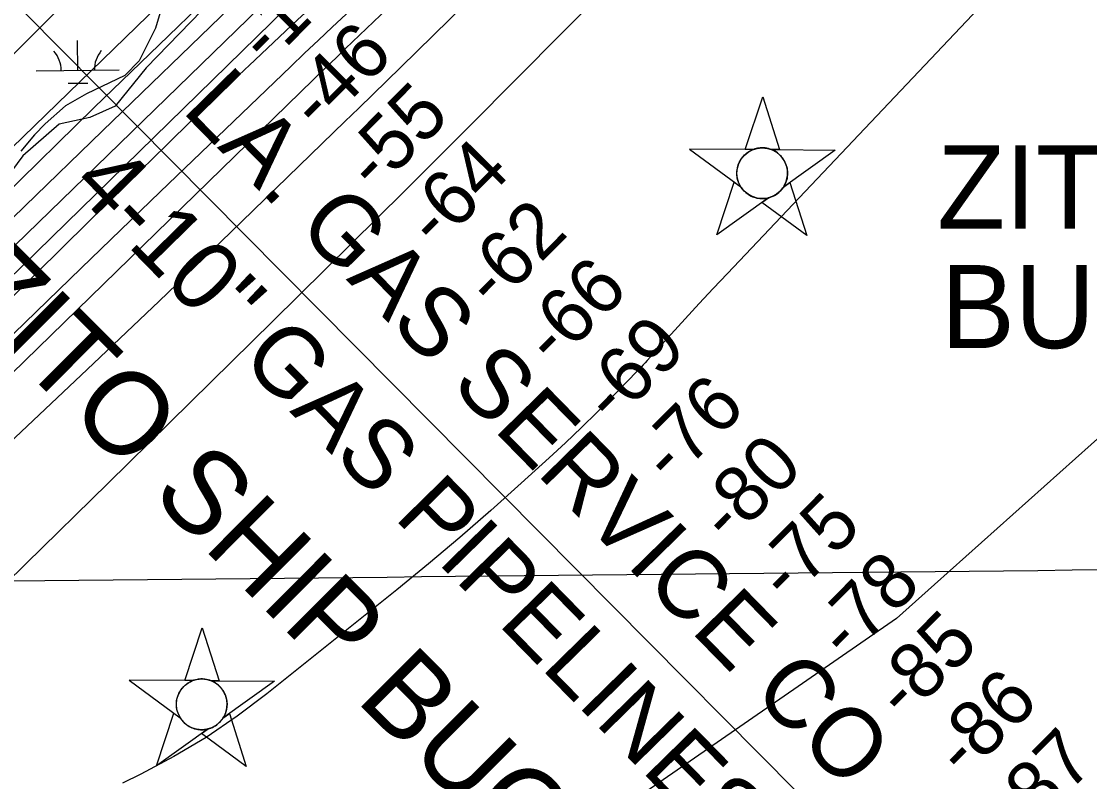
# Model space of a CAD drawing. Extents: x 3625074 to 3663148, y 511451 to 537151.
# Drawn here: x 3650807 to 3652094, y 528954 to 529868 of the extents above; entities that cross this region are included whole.
import ezdxf

# ---------------------------------------------------------------- set-up
doc = ezdxf.new("R2010")
doc.units = 0
for name, color, linetype in [('V-CHAN-NAID', 7, 'Continuous'), ('V-GRID-MAJR', 7, 'Continuous'), ('V-RIVR-EDGE', 7, 'Continuous'), ('V-RIVR-RANG', 7, 'Continuous'), ('V-TOPO-DPTH', 7, 'Continuous'), ('V-TOPO-MAJR', 7, 'Continuous'), ('V-TOPO-MINR', 7, 'Continuous'), ('V-TOPO-WATR', 7, 'Continuous'), ('V-UTIL-IDEN', 7, 'Continuous'), ('V-UTIL-LINE', 7, 'Continuous'), ('V-WETL-SWMP', 7, 'Continuous')]:
    doc.layers.add(name, color=color, linetype=linetype)

msp = doc.modelspace()

# ---------------------------------------------------------------- linework, layer by layer
at = {"layer": 'V-CHAN-NAID'}
for points in [[(3651688.4, 529714.2), (3651678.8, 529714.2), (3651699.9, 529777.7), (3651720.1, 529714), (3651710.6, 529714), (3651709, 529714.6), (3651706.9, 529715.2), (3651704.9, 529715.7), (3651702.8, 529716), (3651701.6, 529716.1), (3651700.1, 529716.2), (3651698.4, 529716.2), (3651697, 529716.1), (3651695.1, 529715.9), (3651693.8, 529715.7), (3651692, 529715.3), (3651690.4, 529714.9), (3651689.4, 529714.5)], [(3651688.4, 529714.2), (3651611.9, 529714.7), (3651673.5, 529669.3), (3651672.3, 529671.2), (3651671.5, 529672.9), (3651670.7, 529674.8), (3651670, 529676.9), (3651669.7, 529678.2), (3651669.3, 529679.8), (3651669, 529681.3), (3651668.9, 529682.9), (3651668.8, 529684.6), (3651668.7, 529686.2), (3651668.8, 529688.3), (3651669, 529689.9), (3651669.4, 529692.1), (3651669.9, 529694), (3651670.5, 529695.9), (3651671.2, 529697.6), (3651671.9, 529699.2), (3651672.7, 529700.7), (3651673.8, 529702.4), (3651674.8, 529703.9), (3651675.8, 529705.2), (3651676.8, 529706.3), (3651678.1, 529707.7), (3651679.2, 529708.6), (3651680.9, 529710), (3651682.1, 529710.9), (3651683.8, 529712), (3651685.5, 529712.9), (3651686.9, 529713.6)], [(3651710.6, 529714), (3651787.1, 529713.5), (3651724.9, 529669), (3651725.8, 529670.4), (3651726.7, 529672.3), (3651727.5, 529673.9), (3651728.2, 529675.8), (3651728.7, 529677.6), (3651729.1, 529679.3), (3651729.5, 529681.3), (3651729.7, 529682.8), (3651729.8, 529685), (3651729.8, 529687.1), (3651729.6, 529689.3), (3651729.3, 529691.1), (3651728.8, 529693.3), (3651728.2, 529695.5), (3651727.4, 529697.4), (3651726.8, 529698.9), (3651725.8, 529700.8), (3651724.7, 529702.5), (3651723.5, 529704.2), (3651722.3, 529705.8), (3651721, 529707.1), (3651719.3, 529708.7), (3651717.6, 529710.1), (3651715.9, 529711.2), (3651714, 529712.4), (3651712.6, 529713.1)], [(3651706.8, 529656), (3651644.6, 529611.5), (3651665.7, 529675), (3651673.5, 529669.3), (3651674.1, 529668.4), (3651675.5, 529666.5), (3651676.7, 529665.1), (3651678.2, 529663.6), (3651679.5, 529662.3), (3651681, 529661.2), (3651682.4, 529660.2), (3651684.1, 529659.1), (3651685.8, 529658.2), (3651687.6, 529657.4), (3651689, 529656.9), (3651690.7, 529656.3), (3651692.9, 529655.8), (3651694.4, 529655.5), (3651696.4, 529655.2), (3651698, 529655.1), (3651699.8, 529655.1), (3651701.5, 529655.2), (3651703.2, 529655.4), (3651705.1, 529655.7)], [(3651724.9, 529669), (3651732.6, 529674.5), (3651752.9, 529610.8), (3651699, 529650.5), (3651706.8, 529656), (3651708.5, 529656.5), (3651710.1, 529657.1), (3651712.3, 529658), (3651714, 529658.9), (3651715.9, 529660), (3651717.6, 529661.2), (3651719.1, 529662.5), (3651720.4, 529663.6), (3651721.8, 529665), (3651723, 529666.4), (3651724.1, 529667.9)], [(3651013.5, 529075.2), (3651004, 529075.3), (3651025.1, 529138.8), (3651045.3, 529075), (3651035.7, 529075.1), (3651034.1, 529075.6), (3651032, 529076.3), (3651030, 529076.7), (3651028, 529077), (3651026.8, 529077.1), (3651025.3, 529077.2), (3651023.5, 529077.2), (3651022.2, 529077.1), (3651020.3, 529076.9), (3651018.9, 529076.7), (3651017.1, 529076.3), (3651015.6, 529075.9), (3651014.6, 529075.6)], [(3651013.5, 529075.2), (3650937.1, 529075.8), (3650998.6, 529030.4), (3650997.5, 529032.3), (3650996.7, 529033.9), (3650995.9, 529035.9), (3650995.2, 529037.9), (3650994.8, 529039.2), (3650994.4, 529040.9), (3650994.2, 529042.3), (3650994, 529043.9), (3650993.9, 529045.6), (3650993.9, 529047.2), (3650994, 529049.3), (3650994.2, 529050.9), (3650994.6, 529053.1), (3650995.1, 529055), (3650995.7, 529056.9), (3650996.3, 529058.6), (3650997, 529060.2), (3650997.9, 529061.7), (3650998.9, 529063.5), (3650999.9, 529064.9), (3651000.9, 529066.2), (3651002, 529067.4), (3651003.3, 529068.7), (3651004.3, 529069.7), (3651006, 529071.1), (3651007.2, 529071.9), (3651008.9, 529073), (3651010.7, 529073.9), (3651012.1, 529074.6)], [(3651035.7, 529075.1), (3651112.2, 529074.5), (3651050, 529030), (3651050.9, 529031.5), (3651051.9, 529033.3), (3651052.6, 529034.9), (3651053.4, 529036.9), (3651053.9, 529038.7), (3651054.3, 529040.3), (3651054.7, 529042.3), (3651054.8, 529043.9), (3651055, 529046.1), (3651054.9, 529048.1), (3651054.7, 529050.4), (3651054.5, 529052.1), (3651054, 529054.4), (3651053.4, 529056.5), (3651052.6, 529058.5), (3651052, 529059.9), (3651050.9, 529061.8), (3651049.9, 529063.6), (3651048.7, 529065.3), (3651047.4, 529066.8), (3651046.1, 529068.2), (3651044.5, 529069.7), (3651042.8, 529071.1), (3651041.1, 529072.3), (3651039.2, 529073.4), (3651037.7, 529074.2)], [(3651032, 529017.1), (3650969.8, 528972.6), (3650990.9, 529036.1), (3650998.6, 529030.4), (3650999.3, 529029.4), (3651000.6, 529027.5), (3651001.8, 529026.1), (3651003.3, 529024.6), (3651004.7, 529023.4), (3651006.2, 529022.2), (3651007.6, 529021.2), (3651009.2, 529020.2), (3651011, 529019.3), (3651012.7, 529018.5), (3651014.2, 529017.9), (3651015.8, 529017.4), (3651018, 529016.8), (3651019.6, 529016.5), (3651021.6, 529016.3), (3651023.1, 529016.2), (3651025, 529016.1), (3651026.7, 529016.2), (3651028.4, 529016.4), (3651030.3, 529016.7)], [(3651050, 529030), (3651057.8, 529035.6), (3651078, 528971.8), (3651024.2, 529011.5), (3651032, 529017.1), (3651033.6, 529017.6), (3651035.3, 529018.1), (3651037.4, 529019), (3651039.1, 529019.9), (3651041, 529021), (3651042.8, 529022.2), (3651044.3, 529023.5), (3651045.6, 529024.7), (3651047, 529026.1), (3651048.2, 529027.5), (3651049.3, 529029)]]:
    msp.add_lwpolyline(points, close=True, dxfattribs=at)
for centre in [(3651699.3, 529685.6), (3651024.4, 529046.7)]:
    msp.add_circle(centre, 30.5, dxfattribs=at)
at = {"layer": 'V-GRID-MAJR'}
msp.add_spline([(3645021.4, 529136.9), (3650299.3, 529190.2), (3655577.2, 529244.4), (3660855.1, 529299.2)], degree=3, dxfattribs=at)
at = {"layer": 'V-RIVR-EDGE'}
msp.add_lwpolyline([(3651118, 529978), (3650957.7, 529812.4), (3650920.2, 529766.5), (3650889.5, 529752.5), (3650852.8, 529744.6), (3650809.2, 529706.7), (3650757.5, 529637.6)], dxfattribs=at)
at = {"layer": 'V-TOPO-DPTH'}
for points in [[(3650151.4, 529183), (3650906.2, 529937.7), (3650920.1, 529951.6), (3650934, 529965.5), (3650947.9, 529979.4), (3650961.8, 529993.3), (3650985, 530016.4), (3650987.3, 530018.7), (3650989.6, 530021), (3650991.9, 530023.3), (3650994.2, 530025.6), (3651080.7, 530112.1), (3651126.3, 530157.6), (3651171.9, 530203), (3651217.8, 530248.3), (3651263.7, 530293.4), (3651848.7, 530867)], [(3649574.4, 528272.3), (3650269.8, 528970.6), (3650290.3, 528991.1), (3650310.8, 529011.5), (3650331.3, 529032), (3650351.9, 529052.4), (3650596.2, 529294.3), (3650690.2, 529387), (3650784.5, 529479.4), (3650879.2, 529571.4), (3650974.3, 529663.1), (3651131.7, 529814.2), (3651148.3, 529830), (3651164.9, 529845.8), (3651181.5, 529861.5), (3651198.3, 529877.2), (3651349.1, 530018.2), (3651441.6, 530104.1), (3651534.4, 530189.6), (3651627.7, 530274.5), (3651721.4, 530359), (3652051.1, 530654.6)], [(3649574.4, 528272.3), (3650269.8, 528970.6), (3650290.3, 528991.1), (3650310.8, 529011.5), (3650331.3, 529032), (3650351.9, 529052.4), (3650596.2, 529294.3), (3650690.2, 529387), (3650784.5, 529479.4), (3650879.2, 529571.4), (3650974.3, 529663.1), (3651131.7, 529814.2), (3651148.3, 529830), (3651164.9, 529845.8), (3651181.5, 529861.5), (3651198.3, 529877.2), (3651349.1, 530018.2), (3651441.6, 530104.1), (3651534.4, 530189.6), (3651627.7, 530274.5), (3651721.4, 530359), (3652051.1, 530654.6)], [(3652069.1, 530653.8), (3651398.4, 530026), (3651362.9, 529992.6), (3651327.4, 529959.1), (3651292, 529925.6), (3651256.6, 529892), (3651197.4, 529835.5), (3651191.8, 529830), (3651186.1, 529824.6), (3651180.5, 529819.2), (3651174.8, 529813.7), (3650668.9, 529321.4), (3650612.6, 529266.5), (3650556.3, 529211.4), (3650500.2, 529156.2), (3650444.1, 529100.8), (3650351.8, 529009.4), (3650342, 528999.7), (3650332.3, 528990), (3650322.5, 528980.3), (3650312.8, 528970.6), (3650150.8, 528807.7)], [(3650150.8, 528807.7), (3650312.8, 528970.6), (3650322.5, 528980.3), (3650332.3, 528990), (3650342, 528999.7), (3650351.8, 529009.4), (3650444.1, 529100.8), (3650500.2, 529156.2), (3650556.3, 529211.4), (3650612.6, 529266.5), (3650668.9, 529321.4), (3651174.8, 529813.7), (3651180.5, 529819.2), (3651186.1, 529824.6), (3651191.8, 529830), (3651197.4, 529835.5), (3651256.6, 529892), (3651292, 529925.6), (3651327.4, 529959.1), (3651362.9, 529992.6), (3651398.4, 530026), (3652069.1, 530653.8)], [(3652011.7, 530656.5), (3651885, 530545.2), (3651804, 530473.6), (3651723.3, 530401.7), (3651643, 530329.4), (3651562.9, 530256.7), (3651199.7, 529925), (3651170, 529897.7), (3651140.3, 529870.4), (3651110.8, 529842.8), (3651081.4, 529815.1), (3651076.5, 529810.5), (3651044.8, 529780.4), (3651013.3, 529750.1), (3650981.9, 529719.6), (3650950.7, 529689), (3650352.2, 529099), (3650319.8, 529067), (3650287.3, 529035.1), (3650254.9, 529003), (3650222.6, 528971), (3650204.8, 528953.5)], [(3652011.7, 530656.5), (3651885, 530545.2), (3651804, 530473.6), (3651723.3, 530401.7), (3651643, 530329.4), (3651562.9, 530256.7), (3651199.7, 529925), (3651170, 529897.7), (3651140.3, 529870.4), (3651110.8, 529842.8), (3651081.4, 529815.1), (3651076.5, 529810.5), (3651044.8, 529780.4), (3651013.3, 529750.1), (3650981.9, 529719.6), (3650950.7, 529689), (3650352.2, 529099), (3650319.8, 529067), (3650287.3, 529035.1), (3650254.9, 529003), (3650222.6, 528971), (3650204.8, 528953.5)], [(3650041.8, 528926.7), (3650101.8, 528984.7), (3650210.2, 529090.2), (3650215.8, 529095.7), (3650221.4, 529101.1), (3650227, 529106.6), (3650232.6, 529112.1), (3650806.1, 529677.7), (3650850.4, 529721.2), (3650894.9, 529764.6), (3650939.5, 529807.8), (3650984.3, 529850.8), (3651020.3, 529885.4), (3651047.2, 529910.9), (3651074.3, 529936.3), (3651101.6, 529961.5), (3651129, 529986.6), (3651396.6, 530228.9), (3651494, 530316.8), (3651591.8, 530404.3), (3651690, 530491.3), (3651788.4, 530578.1)], [(3651788.4, 530578.1), (3651690, 530491.3), (3651591.8, 530404.3), (3651494, 530316.8), (3651396.6, 530228.9), (3651129, 529986.6), (3651101.6, 529961.5), (3651074.3, 529936.3), (3651047.2, 529910.9), (3651020.3, 529885.4), (3650984.3, 529850.8), (3650939.5, 529807.8), (3650894.9, 529764.6), (3650850.4, 529721.2), (3650806.1, 529677.7), (3650232.6, 529112.1), (3650227, 529106.6), (3650221.4, 529101.1), (3650215.8, 529095.7), (3650210.2, 529090.2), (3650101.8, 528984.7), (3650041.8, 528926.7)], [(3650687.2, 529490.1), (3651093.8, 529884.5), (3651102, 529892.4), (3651110.3, 529900.3), (3651118.7, 529908.2), (3651127.1, 529916), (3651194.3, 529977.5), (3651236.5, 530015.8), (3651278.9, 530053.8), (3651321.7, 530091.5), (3651364.7, 530128.9), (3651423.2, 530179.4), (3651495.4, 530242), (3651567.4, 530304.9), (3651639.2, 530368.1), (3651710.7, 530431.6), (3651832.2, 530540), (3651864.3, 530568.6)], [(3651864.3, 530568.6), (3651832.2, 530540), (3651710.7, 530431.6), (3651639.2, 530368.1), (3651567.4, 530304.9), (3651495.4, 530242), (3651423.2, 530179.4), (3651364.7, 530128.9), (3651321.7, 530091.5), (3651278.9, 530053.8), (3651236.5, 530015.8), (3651194.3, 529977.5), (3651127.1, 529916), (3651118.7, 529908.2), (3651110.3, 529900.3), (3651102, 529892.4), (3651093.8, 529884.5), (3650687.2, 529490.1)]]:
    msp.add_lwpolyline(points, dxfattribs=at)
at = {"layer": 'V-TOPO-MAJR'}
msp.add_lwpolyline([(3652056.2, 530584.3), (3651947.4, 530479.7), (3651869.1, 530404.2), (3651790.9, 530328.5), (3651712.9, 530252.6), (3651635, 530176.5), (3651264, 529813.2), (3651247.2, 529796.8), (3651230.4, 529780.4), (3651213.5, 529764), (3651196.7, 529747.7), (3651059, 529614.4), (3650973, 529531.7), (3650886.6, 529449.4), (3650799.7, 529367.6), (3650712.4, 529286.3), (3650424.7, 529020), (3650393, 528990.5), (3650361.4, 528960.8), (3650330, 528930.9)], dxfattribs=at)
at = {"layer": 'V-TOPO-MINR'}
for points in [[(3651848.7, 530867), (3651263.7, 530293.4), (3651217.8, 530248.3), (3651171.9, 530203), (3651126.3, 530157.6), (3651080.7, 530112.1), (3650994.2, 530025.6), (3650991.9, 530023.3), (3650989.6, 530021), (3650987.3, 530018.7), (3650985, 530016.4), (3650961.8, 529993.3), (3650947.9, 529979.4), (3650934, 529965.5), (3650920.1, 529951.6), (3650906.2, 529937.7), (3650151.4, 529183)], [(3652051.1, 530654.6), (3651721.4, 530359), (3651627.7, 530274.5), (3651534.4, 530189.6), (3651441.6, 530104.1), (3651349.1, 530018.2), (3651198.3, 529877.2), (3651181.5, 529861.5), (3651164.9, 529845.8), (3651148.3, 529830), (3651131.7, 529814.2), (3650974.3, 529663.1), (3650879.2, 529571.4), (3650784.5, 529479.4), (3650690.2, 529387), (3650596.2, 529294.3), (3650351.9, 529052.4), (3650331.3, 529032), (3650310.8, 529011.5), (3650290.3, 528991.1), (3650269.8, 528970.6), (3649574.4, 528272.3)], [(3652069.1, 530653.8), (3651398.4, 530026), (3651362.9, 529992.6), (3651327.4, 529959.1), (3651292, 529925.6), (3651256.6, 529892), (3651197.4, 529835.5), (3651191.8, 529830), (3651186.1, 529824.6), (3651180.5, 529819.2), (3651174.8, 529813.7), (3650668.9, 529321.4), (3650612.6, 529266.5), (3650556.3, 529211.4), (3650500.2, 529156.2), (3650444.1, 529100.8), (3650351.8, 529009.4), (3650342, 528999.7), (3650332.3, 528990), (3650322.5, 528980.3), (3650312.8, 528970.6), (3650150.8, 528807.7)], [(3652011.7, 530656.5), (3651885, 530545.2), (3651804, 530473.6), (3651723.3, 530401.7), (3651643, 530329.4), (3651562.9, 530256.7), (3651199.7, 529925), (3651170, 529897.7), (3651140.3, 529870.4), (3651110.8, 529842.8), (3651081.4, 529815.1), (3651076.5, 529810.5), (3651044.8, 529780.4), (3651013.3, 529750.1), (3650981.9, 529719.6), (3650950.7, 529689), (3650352.2, 529099), (3650319.8, 529067), (3650287.3, 529035.1), (3650254.9, 529003), (3650222.6, 528971), (3650204.8, 528953.5)], [(3651924.2, 530600.8), (3651868.1, 530551.5), (3651812.2, 530502.1), (3651756.5, 530452.4), (3651700.9, 530402.5), (3651136.3, 529893.4), (3651135, 529892.3), (3651132.4, 529890), (3651129.1, 529887.1), (3651126.5, 529884.7), (3651126.2, 529884.5), (3651126.1, 529884.3), (3651126, 529884.2), (3650419.6, 529194.7), (3650395, 529170.7), (3650370.4, 529146.7), (3650345.8, 529122.6), (3650321.3, 529098.5), (3650281.1, 529059), (3650276.6, 529054.6), (3650272.2, 529050.2), (3650267.7, 529045.9), (3650263.3, 529041.5), (3650171.9, 528951.3)], [(3651865, 530591.1), (3651601.2, 530368.4), (3651515.1, 530295), (3651429.5, 530220.8), (3651344.7, 530145.8), (3651260.5, 530070.1), (3651128, 529949.8), (3651110.5, 529933.8), (3651093.1, 529917.6), (3651075.8, 529901.3), (3651058.6, 529884.9), (3650905, 529736.8), (3650811.3, 529646.2), (3650717.8, 529555.3), (3650624.5, 529464.2), (3650531.5, 529372.8), (3650266.7, 529111.9), (3650252.6, 529098), (3650238.4, 529084.1), (3650224.3, 529070.1), (3650210.2, 529056.2), (3649617.3, 528472.4)], [(3651734, 530575.5), (3651688.8, 530535.1), (3651390.6, 530268.5), (3651347, 530229.6), (3651303.3, 530190.8), (3651259.6, 530152), (3651215.8, 530113.3), (3651168.8, 530071.9), (3651148.5, 530053.9), (3651128.3, 530035.8), (3651108.3, 530017.5), (3651088.3, 529999), (3651056, 529968.9), (3651052.3, 529965.5), (3651048.6, 529962), (3651045, 529958.5), (3651041.4, 529955), (3650481.1, 529411.3)], [(3651864.3, 530568.6), (3651832.2, 530540), (3651710.7, 530431.6), (3651639.2, 530368.1), (3651567.4, 530304.9), (3651495.4, 530242), (3651423.2, 530179.4), (3651364.7, 530128.9), (3651321.7, 530091.5), (3651278.9, 530053.8), (3651236.5, 530015.8), (3651194.3, 529977.5), (3651127.1, 529916), (3651118.7, 529908.2), (3651110.3, 529900.3), (3651102, 529892.4), (3651093.8, 529884.5), (3650687.2, 529490.1)], [(3652111.7, 530515.6), (3652023.7, 530425.8), (3651952.3, 530353), (3651880.8, 530280.4), (3651809.2, 530207.9), (3651737.4, 530135.5), (3651347.5, 529743), (3651327.6, 529723), (3651307.6, 529703.1), (3651287.7, 529683.3), (3651267.6, 529663.4), (3651109.9, 529507.8), (3651010.9, 529410.3), (3650911.9, 529312.9), (3650812.6, 529215.6), (3650713.3, 529118.5), (3650492.5, 528902.7)], [(3652355.4, 530301.5), (3651657.6, 529565.2), (3651640.4, 529547), (3651623.4, 529528.8), (3651606.4, 529510.4), (3651589.6, 529491.9), (3651560.9, 529460.3), (3651558.4, 529457.6), (3651555.9, 529455), (3651553.4, 529452.3), (3651550.9, 529449.7), (3651519, 529417), (3651500.4, 529398.2), (3651481.5, 529379.6), (3651462.3, 529361.4), (3651442.9, 529343.4), (3651409.2, 529312.6), (3651372.5, 529279.8), (3651335.3, 529247.4), (3651297.6, 529215.8), (3651259.4, 529184.6), (3651103, 529059.4), (3651066.9, 529032.3), (3651029.7, 529006.9), (3650990.9, 528983.9), (3650951.1, 528962.6), (3650929.1, 528951.7)], [(3652114.4, 529376), (3651906.8, 529190.8), (3651884, 529170.4), (3651861.1, 529149.9), (3650916.7, 528497.3)]]:
    msp.add_lwpolyline(points, dxfattribs=at)
at = {"layer": 'V-TOPO-WATR'}
msp.add_lwpolyline([(3651788.4, 530578.1), (3651690, 530491.3), (3651591.8, 530404.3), (3651494, 530316.8), (3651396.6, 530228.9), (3651129, 529986.6), (3651101.6, 529961.5), (3651074.3, 529936.3), (3651047.2, 529910.9), (3651020.3, 529885.4), (3650984.3, 529850.8), (3650939.5, 529807.8), (3650894.9, 529764.6), (3650850.4, 529721.2), (3650806.1, 529677.7), (3650232.6, 529112.1), (3650227, 529106.6), (3650221.4, 529101.1), (3650215.8, 529095.7), (3650210.2, 529090.2), (3650101.8, 528984.7), (3650041.8, 528926.7)], dxfattribs=at)
at = {"layer": 'V-UTIL-LINE'}
msp.add_lwpolyline([(3650280.5, 530413.8), (3652492, 528184.4)], dxfattribs=at)
at = {"layer": 'V-WETL-SWMP'}
for p, q in [((3650875.2, 529809.4), (3650874.8, 529845.4)), ((3650825.2, 529808.9), (3650925.2, 529809.9)), ((3650863.4, 529793.8), (3650887.4, 529794.1))]:
    msp.add_line(p, q, dxfattribs=at)
msp.add_lwpolyline([(3650974.2, 529879), (3650968.6, 529860), (3650948.9, 529820.9), (3650932, 529803.3), (3650885.5, 529781.1), (3650860.2, 529766.9), (3650835.8, 529745.1), (3650822.9, 529731.7), (3650806.7, 529712.1)], dxfattribs=at)
for centre, start, end in [((3650820, 529809.3), 359.8032, 41.3469), ((3650930.4, 529810.4), 139.8032, 181.3468)]:
    msp.add_arc(centre, 35.2, start, end, dxfattribs=at)

# ---------------------------------------------------------------- texts
at = {"layer": 'V-CHAN-NAID'}
for s, p in [('ZITO SHIP ', (3651910, 529619.1)), ('BUOY "I" (105.4)', (3651914.3, 529475.2))]:
    msp.add_text(s, height=100, dxfattribs=at).set_placement(p)
msp.add_text('ZITO SHIP BUOY "F" (105.6)', height=100, rotation=315.0473, dxfattribs=at).set_placement((3650719.8, 529539.8))
at = {"layer": 'V-RIVR-RANG'}
for s, p in [('-15', (3651103.5, 529813.7)), ('-46', (3651165.7, 529734.4)), ('-55', (3651233.8, 529661.1)), ('-64', (3651307.3, 529593.2)), ('-62', (3651376, 529520.4)), ('-66', (3651448.6, 529451.6)), ('-69', (3651519.5, 529381.1)), ('-76', (3651589.7, 529309.8)), ('-80', (3651659.5, 529238.2)), ('-75', (3651730, 529167.3)), ('-78', (3651801.5, 529097.4)), ('-85', (3651871.1, 529025.6)), ('-86', (3651942.9, 528956)), ('-87', (3652011.8, 528883.4))]:
    msp.add_text(s, height=67, rotation=45.1543, dxfattribs=at).set_placement(p)
at = {"layer": 'V-UTIL-IDEN'}
for s, p in [('LA. GAS SERVICE CO.', (3650999.1, 529760.8)), ('4-10" GAS PIPELINES', (3650864.6, 529669.7))]:
    msp.add_text(s, height=83, rotation=314.3989, dxfattribs=at).set_placement(p)

doc.saveas('drawing.dxf')
